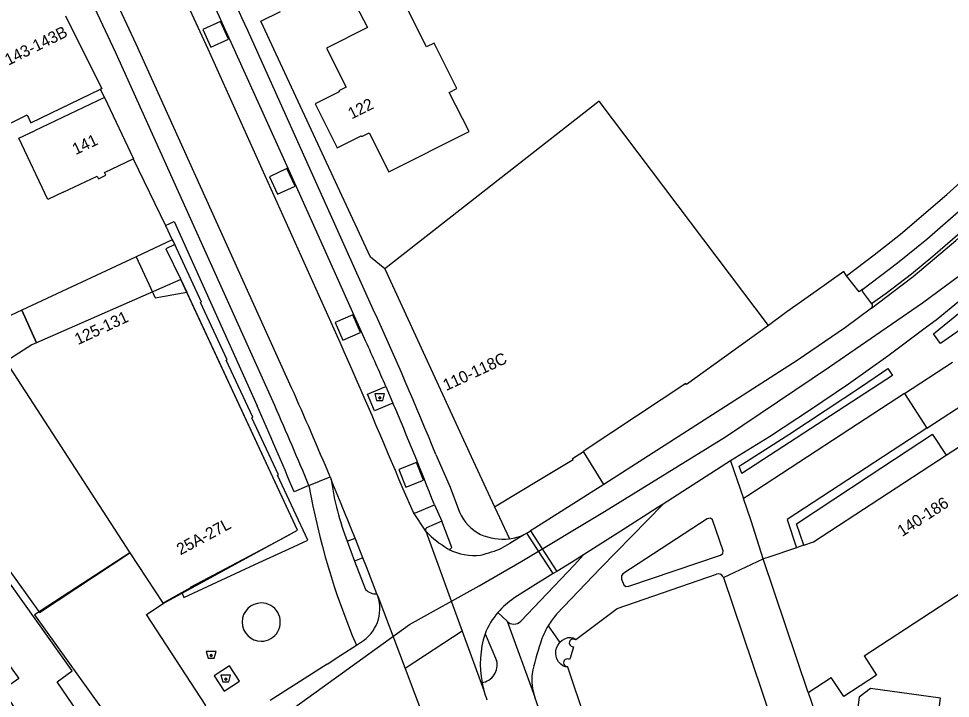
# Model space of a CAD drawing. Extents: x 194485 to 197793, y 468269 to 470822.
# Drawn here: x 194579 to 194675.3, y 469631.3 to 469701.6 of the extents above; entities that cross this region are included whole.
import ezdxf

# ---------------------------------------------------------------- set-up
doc = ezdxf.new("R2010")
doc.units = 0
for name, color, linetype in [('BGT begrenzing pand op maaiveld onder overbouw', 7, 'Continuous'), ('BGT grensvlak pand deel overbouw', 7, 'Continuous'), ('BGT grensvlak pand min 1', 7, 'Continuous'), ('BGT grensvlak pand op maaiveld', 7, 'Continuous'), ('BGT grensvlak wegdeel', 7, 'Continuous'), ('BGT lijnelement kunstwerkdeel uitbreiding populatie duiker', 7, 'Continuous'), ('BGT lijnelement scheiding muur', 7, 'Continuous'), ('BGT puntobject bak afval apart plaats', 7, 'Continuous'), ('BGT puntobject bak container', 7, 'Continuous'), ('BGT tekst huisnummerreeks', 7, 'Continuous')]:
    doc.layers.add(name, color=color, linetype=linetype)

msp = doc.modelspace()

# ---------------------------------------------------------------- linework, layer by layer
at = {"layer": 'BGT begrenzing pand op maaiveld onder overbouw'}
for points in [[(194591.159, 469676.95), (194593.131, 469672.729), (194596.417, 469673.289)], [(194595.88, 469642.263), (194596.812, 469642.789), (194596.797, 469642.816), (194603.433, 469646.356), (194606.594, 469648.043), (194607.851, 469648.713), (194596.417, 469673.289)], [(194660.17, 469647.159), (194661.159, 469647.494), (194674.877, 469656.466)]]:
    msp.add_lwpolyline(points, dxfattribs=at)
at = {"layer": 'BGT grensvlak pand deel overbouw'}
msp.add_line((194594.907, 469678.724), (194591.159, 469676.95), dxfattribs=at)
for points in [[(194595.88, 469642.263), (194596.111, 469641.753), (194603.894, 469645.365), (194606.994, 469646.803), (194608.899, 469647.687), (194605.776, 469654.385), (194605.875, 469654.432), (194603.138, 469660.323), (194603.23, 469660.376), (194600.486, 469666.263), (194600.581, 469666.307), (194597.835, 469672.219), (194597.923, 469672.261), (194594.923, 469678.731), (194594.907, 469678.724)], [(194660.17, 469647.159), (194659.416, 469649.353), (194666.931, 469654.313), (194673.454, 469658.619), (194673.47, 469658.594), (194674.877, 469656.466)]]:
    msp.add_lwpolyline(points, dxfattribs=at)
at = {"layer": 'BGT grensvlak pand min 1'}
msp.add_lwpolyline([(194579.348, 469671.446), (194565.237, 469664.843), (194575.544, 469650.604), (194574.322, 469649.719), (194581.199, 469640.217), (194590.532, 469646.386), (194593.958, 469641.149), (194607.851, 469648.713), (194595.805, 469674.626), (194580.889, 469668.083), (194579.348, 469671.446)], dxfattribs=at)
at = {"layer": 'BGT grensvlak pand op maaiveld'}
for p, q in [((194587.906, 469693.399), (194580.649, 469689.956)), ((194674.877, 469656.466), (194679.555, 469659.526)), ((194660.628, 469631.94), (194655.983, 469645.743)), ((194651.82, 469643.905), (194651.853, 469643.811)), ((194666.391, 469635.719), (194679.324, 469644.201)), ((194651.853, 469643.811), (194658.113, 469625.303)), ((194636.563, 469637.392), (194636.609, 469637.427)), ((194635.784, 469634.561), (194635.763, 469634.625)), ((194639.652, 469623.019), (194635.784, 469634.561)), ((194660.628, 469631.94), (194663.001, 469633.497))]:
    msp.add_line(p, q, dxfattribs=at)
for points in [[(194615.09, 469700.629), (194610.846, 469698.5), (194612.878, 469694.474), (194612.109, 469694.089), (194612.15, 469693.997), (194609.656, 469692.748), (194611.948, 469688.196), (194614.435, 469689.461), (194614.478, 469689.371), (194615.254, 469689.766), (194617.29, 469685.73), (194625.591, 469689.893), (194623.532, 469693.939), (194624.31, 469694.328), (194621.958, 469699.03), (194621.18, 469698.64), (194616.8, 469707.398), (194612.654, 469705.296), (194615.09, 469700.629)], [(194583.868, 469701.86), (194587.615, 469694.313), (194587.499, 469694.257)], [(194569.862, 469701.108), (194573.553, 469693.657), (194577.205, 469695.43), (194577.644, 469694.543), (194571.772, 469691.71), (194573.384, 469688.424), (194579.905, 469691.629), (194580.297, 469690.796), (194587.499, 469694.257)], [(194587.906, 469693.399), (194590.894, 469687.086), (194590.876, 469687.077)], [(194656.516, 469669.869), (194639.031, 469693.026), (194616.86, 469675.711)], [(194583.624, 469683.641), (194582.027, 469682.889), (194579.052, 469689.204), (194580.649, 469689.956)], [(194583.624, 469683.641), (194587.127, 469685.301), (194587.264, 469685.013), (194588.032, 469685.377), (194587.895, 469685.665), (194590.876, 469687.077)], [(194591.159, 469676.95), (194579.348, 469671.446), (194580.889, 469668.083), (194580.385, 469667.847), (194577.69, 469666.124), (194590.532, 469646.386), (194580.651, 469639.955), (194590.883, 469625.724)], [(194616.86, 469675.711), (194626, 469655.874), (194628.206, 469651.143)], [(194656.516, 469669.869), (194648.037, 469663.774), (194647.974, 469663.855), (194637.784, 469657.104), (194637.393, 469656.845)], [(194589.269, 469623.852), (194582.991, 469633.06), (194584.546, 469634.171), (194573.208, 469650.059), (194574.333, 469650.848), (194564.277, 469664.95), (194555.553, 469659.063), (194560.545, 469652.164), (194554.779, 469648.205), (194559.289, 469641.812)], [(194628.206, 469651.143), (194632.881, 469653.943), (194636.334, 469656.005), (194636.275, 469656.104), (194637.393, 469656.845)], [(194659.426, 469646.907), (194656.457, 469645.903), (194655.983, 469645.743)], [(194660.17, 469647.159), (194659.75, 469647.017), (194659.426, 469646.907)], [(194636.609, 469637.427), (194640.876, 469640.625), (194651.159, 469644.156)], [(194590.883, 469625.724), (194598.369, 469630.619), (194592.235, 469640.02), (194593.958, 469641.149), (194594.107, 469641.262), (194595.88, 469642.263)], [(194565.728, 469635.282), (194565.873, 469635.079), (194573.748, 469640.698), (194579.038, 469633.395), (194577.383, 469632.233), (194578.521, 469630.416), (194576.386, 469629.061), (194582.876, 469619.592)], [(194636.355, 469636.672), (194636.043, 469635.591), (194635.972, 469635.346)], [(194666.391, 469635.719), (194667.689, 469633.74), (194664.296, 469631.522), (194663.001, 469633.497)]]:
    msp.add_lwpolyline(points, dxfattribs=at)
for centre, radius, start, end in [((194651.359, 469643.688), 0.509, 25.23513, 113.17855), ((194636.332, 469637.069), 0.397, 54.42902, 273.34414), ((194635.74, 469635.022), 0.398, 54.40298, 273.26589)]:
    msp.add_arc(centre, radius, start, end, dxfattribs=at)
at = {"layer": 'BGT grensvlak wegdeel'}
for p, q in [((194615.679, 469671.528), (194602.71, 469700.332)), ((194612.261, 469668.09), (194598.626, 469698.405)), ((194587.906, 469693.399), (194587.499, 469694.257)), ((194590.876, 469687.077), (194594.195, 469680.178)), ((194594.195, 469680.178), (194594.907, 469678.724)), ((194616.86, 469675.711), (194615.399, 469676.904)), ((194666.236, 469673.325), (194667.151, 469672.113)), ((194667.151, 469672.113), (194667.223, 469672.051)), ((194670.559, 469662.824), (194675.54, 469666.085)), ((194616.981, 469663.54), (194617.713, 469661.839)), ((194670.559, 469662.824), (194672.887, 469659.257)), ((194672.887, 469659.257), (194677.893, 469662.529)), ((194622.15, 469656.526), (194623.611, 469653.146)), ((194639.5, 469653.443), (194637.393, 469656.845)), ((194652.601, 469655.869), (194645.624, 469651.409)), ((194652.601, 469655.869), (194653.949, 469651.974)), ((194609.033, 469653.318), (194611.209, 469654.225)), ((194611.209, 469654.225), (194611.329, 469653.938)), ((194609.033, 469653.318), (194607.49, 469652.673)), ((194619.819, 469650.538), (194618.751, 469652.966)), ((194623.611, 469653.146), (194624.593, 469650.587)), ((194622.002, 469651.321), (194622.767, 469649.634)), ((194628.206, 469651.143), (194629.737, 469647.828)), ((194621.116, 469648.6), (194619.819, 469650.538)), ((194622.767, 469649.634), (194621.184, 469648.951)), ((194623.805, 469646.913), (194622.767, 469649.634)), ((194612.984, 469647.567), (194613.794, 469647.885)), ((194614.597, 469645.873), (194613.794, 469647.885)), ((194621.116, 469648.6), (194624.87, 469638.285)), ((194631.546, 469648.415), (194631.247, 469648.229)), ((194631.546, 469648.415), (194631.909, 469648.631)), ((194634.261, 469644.232), (194631.546, 469648.415)), ((194631.909, 469648.631), (194634.629, 469644.462)), ((194612.984, 469647.567), (194613.745, 469645.499)), ((194623.381, 469646.797), (194623.496, 469646.736)), ((194623.623, 469646.744), (194623.805, 469646.913)), ((194614.597, 469645.873), (194613.745, 469645.499)), ((194614.972, 469644.937), (194614.597, 469645.873)), ((194613.745, 469645.499), (194614.874, 469642.596)), ((194616.049, 469642.149), (194614.972, 469644.937)), ((194651.853, 469643.811), (194655.983, 469645.743)), ((194634.629, 469644.462), (194634.261, 469644.232)), ((194616.148, 469641.892), (194616.049, 469642.149)), ((194616.148, 469641.892), (194618.969, 469634.438)), ((194629.502, 469639.313), (194628.561, 469640.211)), ((194629.502, 469639.313), (194632.364, 469631.477)), ((194624.87, 469638.285), (194618.969, 469634.438)), ((194624.87, 469638.285), (194627.104, 469632.149)), ((194633.745, 469638.834), (194634.958, 469637.121)), ((194627.224, 469638.013), (194628.427, 469635.248)), ((194612.32, 469635.809), (194613.926, 469636.847)), ((194613.926, 469636.847), (194614.352, 469637.122)), ((194610.898, 469634.874), (194612.32, 469635.809)), ((194610.898, 469634.874), (194605.032, 469631.131)), ((194618.969, 469634.438), (194623.061, 469623.628)), ((194660.628, 469631.94), (194661.555, 469629.253))]:
    msp.add_line(p, q, dxfattribs=at)
for points in [[(194607.235, 469663.434), (194591.183, 469698.916), (194585.913, 469710.263), (194580.387, 469721.696), (194572.629, 469737.014)], [(194605.495, 469661.592), (194589.072, 469698.02), (194584.756, 469707.227), (194576.652, 469723.932), (194570.562, 469735.901)], [(194615.399, 469676.904), (194604.055, 469701.292), (194606.081, 469702.307)], [(194599.871, 469701.258), (194598.052, 469700.425), (194598.885, 469698.607), (194600.704, 469699.44), (194599.871, 469701.258)], [(194705.03, 469699.952), (194703.278, 469698.07), (194701.727, 469696.507), (194698.436, 469693.136), (194693.05, 469687.683), (194689.606, 469684.243), (194688.726, 469683.452), (194685.453, 469680.433), (194680.732, 469676.205), (194676.364, 469672.483), (194673.85, 469670.397), (194672.84, 469669.701), (194668.845, 469666.688), (194664.785, 469663.804), (194660.847, 469661.136), (194656.61, 469658.372), (194653.035, 469656.147), (194652.601, 469655.869)], [(194614.91, 469668.217), (194607.752, 469684.194), (194600.99, 469699.088)], [(194664.59, 469674.986), (194667.457, 469677.154), (194670.148, 469679.303), (194674.939, 469683.394), (194678.757, 469686.791), (194683.066, 469690.791), (194686.977, 469694.573), (194689.597, 469697.246), (194691.383, 469699.081)], [(194673.571, 469669), (194678.18, 469672.736), (194682.743, 469676.673), (194687.184, 469680.676), (194691.549, 469684.8), (194695.819, 469689.031), (194699.513, 469692.808), (194702.253, 469690.221), (194698.392, 469686.586), (194694.679, 469683.245), (194691.645, 469680.646), (194685.322, 469675.745), (194682.075, 469673.401), (194678.804, 469671.116), (194674.311, 469667.985), (194673.571, 469669)], [(194666.253, 469673.599), (194669.862, 469676.32), (194672.886, 469678.792), (194676.985, 469682.353), (194681.579, 469686.537), (194684.748, 469689.443)], [(194667.149, 469671.652), (194669.463, 469673.408), (194671.47, 469674.934), (194675.878, 469678.653), (194680.273, 469682.517), (194683.627, 469685.572), (194686.538, 469688.257)], [(194686.107, 469688.317), (194682.129, 469684.596), (194677.552, 469680.487), (194673.502, 469676.994), (194671.295, 469675.177), (194668.669, 469673.172), (194667.151, 469672.113)], [(194606.754, 469686.07), (194604.941, 469685.233), (194605.778, 469683.42), (194607.591, 469684.257), (194606.754, 469686.07)], [(194594.195, 469680.178), (194595.082, 469680.593), (194603.665, 469661.557)], [(194594.907, 469678.724), (194595.158, 469678.212), (194594.238, 469677.795), (194595.777, 469674.613), (194596.417, 469673.289)], [(194664.59, 469674.986), (194664.303, 469675.436), (194661.221, 469673.249), (194658.414, 469671.255), (194656.516, 469669.869)], [(194666.253, 469673.599), (194665.885, 469673.322), (194664.59, 469674.986)], [(194613.549, 469670.974), (194611.721, 469670.156), (194612.538, 469668.328), (194614.366, 469669.146), (194613.549, 469670.974)], [(194667.149, 469671.652), (194664.492, 469669.636), (194659.481, 469666.249), (194652.084, 469661.474), (194644.113, 469656.405), (194639.507, 469653.448), (194639.5, 469653.443)], [(194669.347, 469664.702), (194653.779, 469654.554), (194653.493, 469655.314), (194658.635, 469658.6), (194666.128, 469663.542), (194668.848, 469665.419), (194669.347, 469664.702)], [(194617.713, 469661.839), (194615.805, 469661.049), (194615.096, 469662.759), (194616.981, 469663.54)], [(194670.559, 469662.824), (194664.918, 469659.138), (194654.383, 469652.251), (194653.949, 469651.974)], [(194672.887, 469659.257), (194658.442, 469649.817), (194659.426, 469646.907)], [(194620.143, 469655.719), (194618.317, 469654.979), (194619.057, 469653.153), (194620.883, 469653.893), (194620.143, 469655.719)], [(194639.5, 469653.443), (194632.368, 469648.907), (194631.909, 469648.631)], [(194655.983, 469645.743), (194654.744, 469649.693), (194653.949, 469651.974)], [(194619.819, 469650.538), (194620.056, 469650.51), (194622.002, 469651.321)], [(194645.624, 469651.409), (194639.159, 469644.783), (194634.618, 469640.027)], [(194645.624, 469651.409), (194645.019, 469651.022), (194641.246, 469648.626), (194637.388, 469646.167)], [(194650.172, 469649.9), (194641.473, 469644.197), (194641.327, 469644.012), (194641.344, 469643.64), (194641.586, 469643.057), (194641.768, 469642.897), (194642.079, 469642.916), (194651.564, 469646.147), (194651.794, 469646.288), (194651.838, 469646.593), (194650.745, 469649.792), (194650.512, 469649.966), (194650.172, 469649.9)], [(194631.247, 469648.229), (194629.8, 469647.328), (194629.009, 469646.877)], [(194637.388, 469646.167), (194636.431, 469645.085), (194632.966, 469641.457), (194630.916, 469639.317)], [(194637.388, 469646.167), (194636.145, 469645.375), (194634.629, 469644.462)], [(194634.261, 469644.232), (194631.903, 469642.743), (194630.215, 469641.675)], [(194636.609, 469637.427), (194636.381, 469637.567), (194636.102, 469637.605), (194635.76, 469637.589), (194635.443, 469637.469), (194635.19, 469637.321), (194634.958, 469637.121)], [(194635.784, 469634.561), (194635.525, 469634.584), (194635.267, 469634.685), (194635.051, 469634.862), (194634.826, 469635.116), (194634.655, 469635.414), (194634.566, 469635.712), (194634.531, 469635.977), (194634.539, 469636.243), (194634.62, 469636.556), (194634.737, 469636.818), (194634.914, 469637.083), (194634.958, 469637.121)], [(194599.222, 469633.659), (194600.261, 469632.068), (194601.852, 469633.106), (194600.814, 469634.697), (194599.222, 469633.659)], [(194673.7, 469626.883), (194674.295, 469631.368), (194667.051, 469632.35), (194665.885, 469631.458), (194665.438, 469628.009)], [(194665.8, 469518.084), (194658.752, 469547.837), (194651.846, 469572.726), (194642.275, 469603.052), (194636.184, 469620.664), (194632.364, 469631.477)]]:
    msp.add_lwpolyline(points, dxfattribs=at)
for centre, radius, start, end in [((193742.204, 469309.802), 944.978, 24.410334, 27.236362), ((193751.178, 469315.36), 932.431, 24.3013, 27.182711), ((193585.673, 469234.332), 1114.198, 24.614355, 26.241163), ((194666.373, 469673.454), 0.188, 129.60209, 223.29731), ((194666.941, 469671.897), 0.321, 310.28242, 28.70378), ((194228.424, 469495.592), 425.347, 22.23212, 24.43306), ((193884.196, 469346.709), 795.842, 22.632667, 23.817541), ((194294.191, 469523.404), 351.897, 23.4676, 24.30043), ((194215.814, 469489.06), 428.505, 22.67129, 24.01242), ((194253.729, 469505.627), 383.105, 22.57095, 24.01757), ((194134.739, 469455.401), 513.931, 22.65015, 23.65339), ((194302.649, 469527.23), 342.615, 21.23469, 23.13433), ((194639.13, 469657.759), 28.062, 187.82658, 201.29725), ((194222.327, 469491.974), 421.373, 22.11083, 22.60484), ((194682.427, 469666.159), 74.509, 189.92376, 203.16619), ((194249.697, 469503.026), 391.855, 21.6955, 22.11992), ((194628.957, 469652.502), 4.766, 203.69416, 242.51992), ((194621.34, 469648.739), 0.263, 126.30381, 211.76777), ((194621.339, 469648.737), 0.261, 211.51045, 226.83687), ((194629.472, 469656.816), 11.725, 224.85619, 238.70414), ((194629.056, 469653.449), 5.662, 246.05827, 276.91218), ((194629.058, 469653.43), 5.643, 276.91471, 292.83001), ((194623.113, 469661.013), 15.316, 283.78564, 292.63981), ((194623.545, 469646.963), 0.232, 257.68384, 289.525), ((194626.104, 469651.761), 5.662, 242.57164, 276.68288), ((194615.915, 469643.563), 1.421, 222.915, 275.42881), ((194604.096, 469639.22), 1.972, 90, 270), ((194604.097, 469639.22), 1.972, 269.97095, 90.02905), ((194612.333, 469640.605), 4.026, 300.09449, 18.6408), ((194634.66, 469634.987), 8.03, 123.6075, 139.41832), ((194634.656, 469634.998), 8.021, 139.45974, 157.91761), ((194640.666, 469634.685), 8.069, 138.54876, 149.06024), ((194630.207, 469639.979), 0.97, 223.35469, 316.96948), ((194640.662, 469634.696), 8.06, 149.11315, 163.0511), ((194636.923, 469634.881), 10.192, 162.10461, 190.84727), ((194657.816, 469628.534), 26.28, 161.10246, 168.23042), ((194626.621, 469634.801), 1.861, 279.0366, 13.90792), ((194638.012, 469633.346), 5.949, 174.7088, 198.31477), ((194637.009, 469634.902), 10.28, 190.8746, 195.53582), ((194636.585, 469634.843), 9.857, 195.85975, 201.6637)]:
    msp.add_arc(centre, radius, start, end, dxfattribs=at)
at = {"layer": 'BGT lijnelement kunstwerkdeel uitbreiding populatie duiker'}
for points in [[(194619.408, 469638.969), (194626.613, 469642.95), (194631.035, 469645.53), (194639.56, 469650.643), (194652.088, 469658.355), (194662.824, 469665.575), (194672.436, 469672.215), (194682.47, 469679.6), (194685.803, 469682.108), (194687.862, 469683.717), (194696.815, 469690.715), (194702.585, 469695.438), (194703.998, 469696.876), (194707.665, 469701.076), (194711.078, 469705.292), (194719.579, 469715.973), (194725.033, 469723.361), (194727.596, 469727.23)], [(194540.952, 469585.21), (194549.576, 469590.809), (194561.732, 469598.745), (194570.158, 469604.371), (194577.329, 469609.24), (194586.332, 469615.412), (194599.241, 469624.479), (194608.305, 469630.956), (194619.408, 469638.969)]]:
    msp.add_lwpolyline(points, dxfattribs=at)
at = {"layer": 'BGT lijnelement scheiding muur'}
msp.add_lwpolyline([(194670.559, 469662.824), (194672.887, 469659.257), (194658.442, 469649.817), (194659.426, 469646.907)], dxfattribs=at)
at = {"layer": 'BGT puntobject bak afval apart plaats'}
for points in [[(194616.67, 469662.118), (194616.845, 469662.793), (194615.845, 469662.793), (194616.02, 469662.118)], [(194600.763, 469633.06), (194600.938, 469633.735), (194599.938, 469633.735), (194600.113, 469633.06)]]:
    msp.add_lwpolyline(points, close=True, dxfattribs=at)
for centre in [(194616.345, 469662.393), (194600.438, 469633.335)]:
    msp.add_circle(centre, 0.1, dxfattribs=at)
for centre, start, end in [((194616.345, 469662.393), 0, 180), ((194616.345, 469662.393), 180, 0), ((194600.438, 469633.335), 0, 180), ((194600.438, 469633.335), 180, 0)]:
    msp.add_arc(centre, 0.1, start, end, dxfattribs=at)
at = {"layer": 'BGT puntobject bak container'}
msp.add_lwpolyline([(194599.248, 469635.496), (194599.423, 469636.171), (194598.423, 469636.171), (194598.598, 469635.496)], close=True, dxfattribs=at)
msp.add_circle((194598.923, 469635.771), 0.1, dxfattribs=at)
for start, end in [(0, 180), (180, 0)]:
    msp.add_arc((194598.923, 469635.771), 0.1, start, end, dxfattribs=at)

# ---------------------------------------------------------------- texts
at = {"layer": 'BGT tekst huisnummerreeks'}
for s, rotation, p in [('143-143B', 26.4, (194577.961, 469696.691)), ('122', 26.7, (194613.435, 469691.127)), ('141', 25.3, (194584.917, 469687.457)), ('125-131', 25, (194585.151, 469667.826)), ('110-118C', 24.8, (194623.218, 469663.082)), ('140-186', 33.2, (194670.333, 469647.997)), ('25A-27L', 28.1, (194595.746, 469646.107))]:
    msp.add_text(s, height=1.2, rotation=rotation, dxfattribs=at).set_placement(p)

doc.saveas('drawing.dxf')
